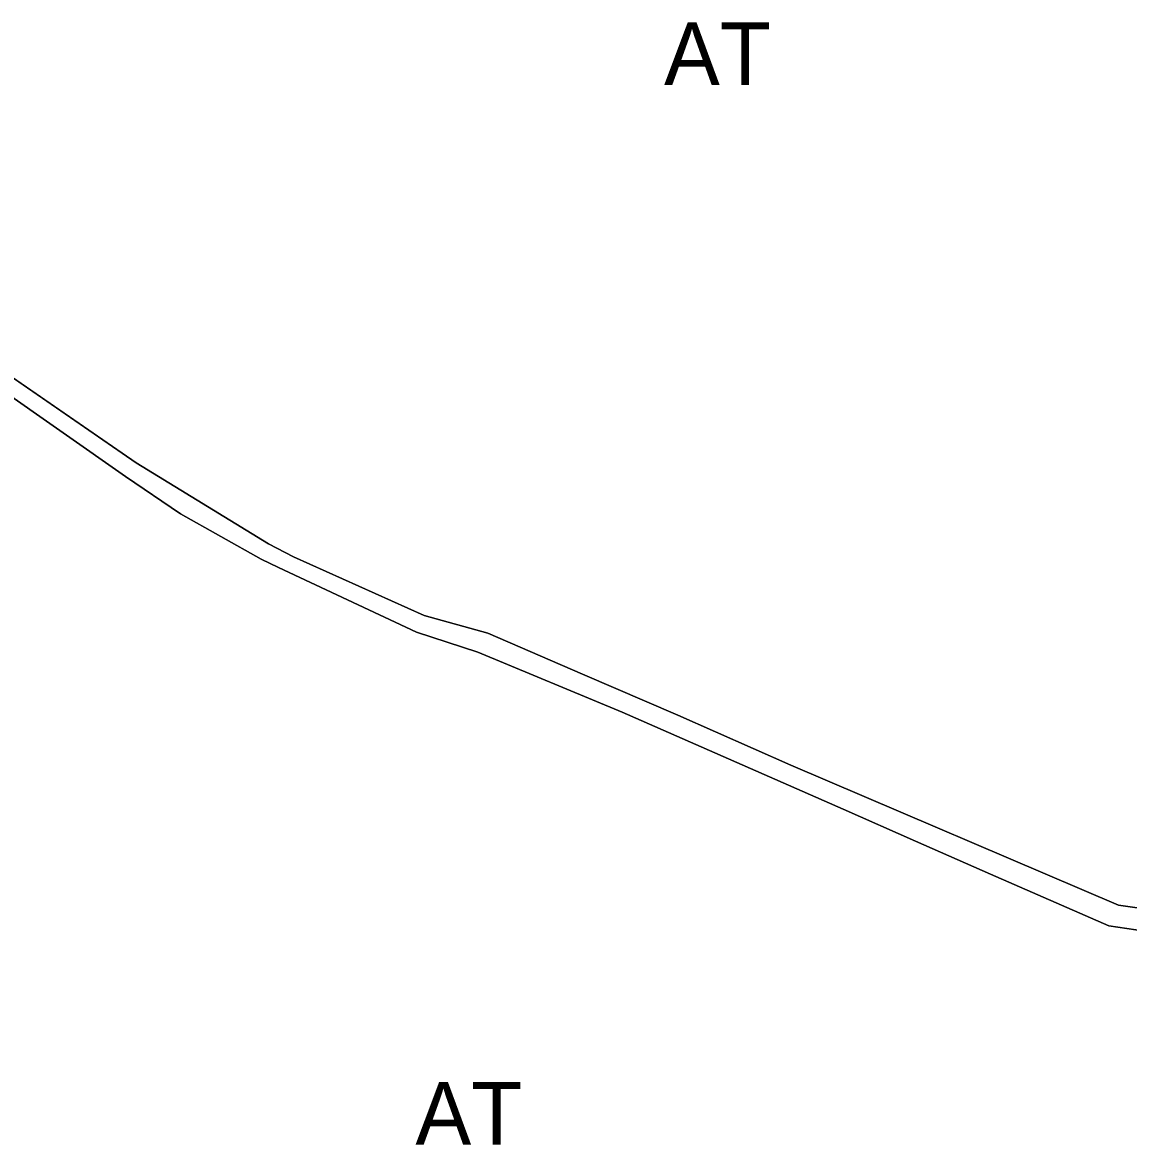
# Model space of a CAD drawing. Extents: x -555509 to -553005, y -1186756 to -1182560.
# Drawn here: x -553829.3 to -553581.5, y -1184774.8 to -1184523.4 of the extents above; entities that cross this region are included whole.
import ezdxf

# ---------------------------------------------------------------- set-up
doc = ezdxf.new("R2010")
doc.units = 0
for name, color, linetype in [('Level 26', 7, 'Continuous'), ('Level 59', 7, 'Continuous'), ('OBRYS_PLOCH', 7, 'Continuous'), ('stav_AT', 7, 'Continuous')]:
    doc.layers.add(name, color=color, linetype=linetype)

msp = doc.modelspace()

# ---------------------------------------------------------------- linework, layer by layer
at = {"layer": 'Level 26'}
for p, q in [((-553803.8, -1184622.03), (-553837.69, -1184598.76)), ((-553839.83, -1184601.57), (-553806.23, -1184625.08)), ((-553806.23, -1184625.08), (-553793.89, -1184633.45)), ((-553793.89, -1184633.45), (-553775.8, -1184643.66)), ((-553775.8, -1184643.66), (-553771.93, -1184645.48)), ((-553739.31, -1184656.24), (-553768.56, -1184643.09)), ((-553771.93, -1184645.48), (-553741.02, -1184659.96)), ((-553741.02, -1184659.96), (-553727.25, -1184664.48)), ((-553727.25, -1184664.48), (-553694.95, -1184677.88)), ((-553682.5, -1184678.58), (-553703.79, -1184669.41)), ((-553694.95, -1184677.88), (-553645.42, -1184699.66)), ((-553657.12, -1184689.75), (-553682.5, -1184678.58)), ((-553583.69, -1184721.11), (-553657.12, -1184689.75)), ((-553645.42, -1184699.66), (-553629.2, -1184706.8)), ((-553629.2, -1184706.8), (-553612.4, -1184714.15)), ((-553612.4, -1184714.15), (-553585.92, -1184725.78)), ((-553477.94, -1184736.56), (-553583.69, -1184721.11)), ((-553585.92, -1184725.78), (-553536.81, -1184732.99))]:
    msp.add_line(p, q, dxfattribs=at)
for points in [[(-553768.56, -1184643.09), (-553774.16, -1184640.2), (-553803.8, -1184622.03)], [(-553703.79, -1184669.41), (-553725.07, -1184660.24), (-553739.31, -1184656.24)]]:
    msp.add_lwpolyline(points, dxfattribs=at)
at = {"layer": 'OBRYS_PLOCH'}
for p, q in [((-553803.8, -1184622.03), (-553837.69, -1184598.76)), ((-553839.83, -1184601.57), (-553806.23, -1184625.08)), ((-553806.23, -1184625.08), (-553839.83, -1184601.57)), ((-553806.23, -1184625.08), (-553793.89, -1184633.45)), ((-553793.89, -1184633.45), (-553806.23, -1184625.08)), ((-553793.89, -1184633.45), (-553775.8, -1184643.66)), ((-553775.8, -1184643.66), (-553793.89, -1184633.45)), ((-553775.8, -1184643.66), (-553771.93, -1184645.48)), ((-553771.93, -1184645.48), (-553775.8, -1184643.66)), ((-553739.31, -1184656.24), (-553768.56, -1184643.09)), ((-553768.56, -1184643.09), (-553739.31, -1184656.24)), ((-553771.93, -1184645.48), (-553741.02, -1184659.96)), ((-553741.02, -1184659.96), (-553771.93, -1184645.48)), ((-553739.31, -1184656.24), (-553725.07, -1184660.24)), ((-553741.02, -1184659.96), (-553727.25, -1184664.48)), ((-553727.25, -1184664.48), (-553741.02, -1184659.96)), ((-553727.25, -1184664.48), (-553694.95, -1184677.88)), ((-553694.95, -1184677.88), (-553727.25, -1184664.48)), ((-553682.5, -1184678.58), (-553703.79, -1184669.41)), ((-553694.95, -1184677.88), (-553645.42, -1184699.66)), ((-553645.42, -1184699.66), (-553694.95, -1184677.88)), ((-553657.12, -1184689.75), (-553682.5, -1184678.58)), ((-553682.5, -1184678.58), (-553657.12, -1184689.75)), ((-553583.69, -1184721.11), (-553657.12, -1184689.75)), ((-553657.12, -1184689.75), (-553583.69, -1184721.11)), ((-553645.42, -1184699.66), (-553629.2, -1184706.8)), ((-553629.2, -1184706.8), (-553645.42, -1184699.66)), ((-553629.2, -1184706.8), (-553612.4, -1184714.15)), ((-553612.4, -1184714.15), (-553629.2, -1184706.8)), ((-553612.4, -1184714.15), (-553585.92, -1184725.78)), ((-553585.92, -1184725.78), (-553612.4, -1184714.15)), ((-553477.94, -1184736.56), (-553583.69, -1184721.11)), ((-553583.69, -1184721.11), (-553477.94, -1184736.56)), ((-553585.92, -1184725.78), (-553536.81, -1184732.99)), ((-553536.81, -1184732.99), (-553585.92, -1184725.78))]:
    msp.add_line(p, q, dxfattribs=at)
for points in [[(-553928.84, -1184533.21), (-553926.52, -1184534.32), (-553919.83, -1184538.99), (-553914.41, -1184542.78), (-553881.11, -1184565.44), (-553837.69, -1184598.76), (-553803.8, -1184622.03)], [(-553768.56, -1184643.09), (-553774.16, -1184640.2), (-553803.8, -1184622.03)], [(-553803.8, -1184622.03), (-553774.16, -1184640.2), (-553768.56, -1184643.09)], [(-553703.79, -1184669.41), (-553725.07, -1184660.24), (-553739.31, -1184656.24)], [(-553725.07, -1184660.24), (-553703.79, -1184669.41), (-553682.5, -1184678.58)]]:
    msp.add_lwpolyline(points, dxfattribs=at)
at = {"layer": 'stav_AT'}
for p, q in [((-553806.23, -1184625.08), (-553839.83, -1184601.57)), ((-553793.89, -1184633.45), (-553806.23, -1184625.08)), ((-553775.8, -1184643.66), (-553793.89, -1184633.45)), ((-553771.93, -1184645.48), (-553775.8, -1184643.66)), ((-553768.56, -1184643.09), (-553739.31, -1184656.24)), ((-553741.02, -1184659.96), (-553771.93, -1184645.48)), ((-553739.31, -1184656.24), (-553725.07, -1184660.24)), ((-553727.25, -1184664.48), (-553741.02, -1184659.96)), ((-553694.95, -1184677.88), (-553727.25, -1184664.48)), ((-553645.42, -1184699.66), (-553694.95, -1184677.88)), ((-553682.5, -1184678.58), (-553657.12, -1184689.75)), ((-553657.12, -1184689.75), (-553583.69, -1184721.11)), ((-553629.2, -1184706.8), (-553645.42, -1184699.66)), ((-553612.4, -1184714.15), (-553629.2, -1184706.8)), ((-553585.92, -1184725.78), (-553612.4, -1184714.15)), ((-553583.69, -1184721.11), (-553477.94, -1184736.56)), ((-553536.81, -1184732.99), (-553585.92, -1184725.78))]:
    msp.add_line(p, q, dxfattribs=at)
for points in [[(-553928.84, -1184533.21), (-553926.52, -1184534.32), (-553919.83, -1184538.99), (-553914.41, -1184542.78), (-553881.11, -1184565.44), (-553837.69, -1184598.76), (-553803.8, -1184622.03)], [(-553803.8, -1184622.03), (-553774.16, -1184640.2), (-553768.56, -1184643.09)], [(-553725.07, -1184660.24), (-553703.79, -1184669.41), (-553682.5, -1184678.58)]]:
    msp.add_lwpolyline(points, dxfattribs=at)

# ---------------------------------------------------------------- texts
at = {"layer": 'Level 59'}
for p in [(-553685.55, -1184537.41), (-553741.25, -1184774.75)]:
    msp.add_text('AT', height=14, dxfattribs=at).set_placement(p)

doc.saveas('drawing.dxf')
